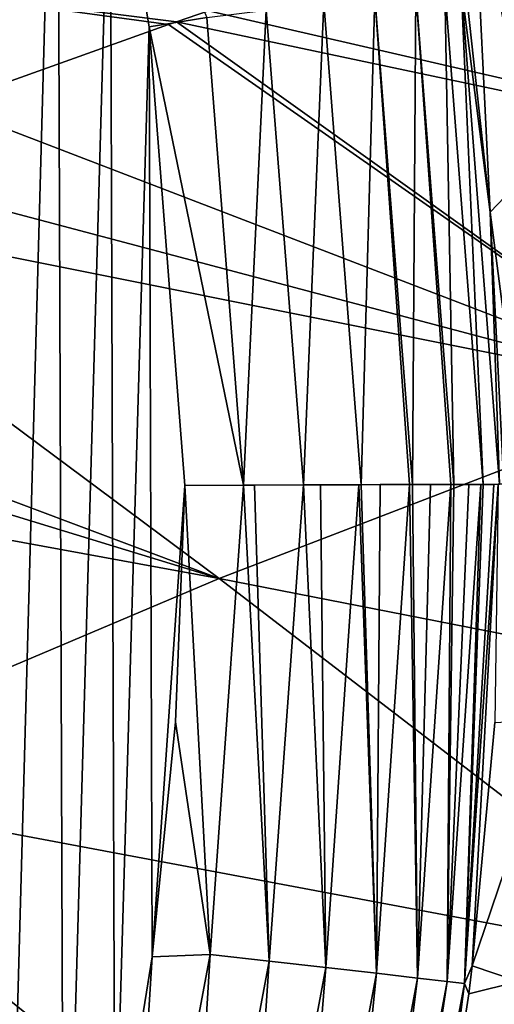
# Model space of a CAD drawing. Header units: metres. Extents: x -92 to 264, y -100 to 50.
# Tile 593 of 721: x 211.52 to 213, y 16.88 to 19.97. Entities that reach past the tile are written whole.
import ezdxf

# ---------------------------------------------------------------- set-up
doc = ezdxf.new("R2010")
doc.units = ezdxf.units.M
doc.layers.add('solid_21062050_01', color=7, linetype='CONTINUOUS')

msp = doc.modelspace()

# ---------------------------------------------------------------- linework, layer by layer
at = {"layer": 'solid_21062050_01'}
for points in [[(211.632751, 21.388247), (211.452682, 14.881063), (211.422836, 22.102753)], [(211.632751, 21.388247), (211.653748, 15.58381), (211.452682, 14.881063)], [(211.799011, 20.667049), (211.653748, 15.58381), (211.632751, 21.388247)], [(213.256195, 19.632574, 15.140671), (212.987045, 20.566973, 15.066374), (213.038315, 20.704514, 21.751024)], [(211.799011, 20.667049), (211.813324, 16.30117), (211.653748, 15.58381)], [(211.921143, 19.943533), (211.813324, 16.30117), (211.799011, 20.667049)], [(212.101715, 19.972231, 0.016851), (211.921143, 19.943533), (211.799011, 20.667049)], [(213.128418, 19.506557, 8.180632), (212.93985, 20.404139, 8.149432), (212.987045, 20.566973, 15.066374)], [(213.256195, 19.632574, 15.140671), (213.128418, 19.506557, 8.180632), (212.987045, 20.566973, 15.066374)], [(213.388123, 20.400036, 135.871414), (212.819534, 20.226831, 137.231049), (215.137238, 19.297022, 140.288544)], [(212.990768, 19.363132, 0.978758), (212.913925, 20.063807, 0.987476), (212.93985, 20.404139, 8.149432)], [(213.128418, 19.506557, 8.180632), (212.990768, 19.363132, 0.978758), (212.93985, 20.404139, 8.149432)], [(212.819534, 20.226831, 137.231049), (212.107803, 19.993824, 138.924545), (215.137238, 19.297022, 140.288544)], [(210.791656, 20.112957, 139.144852), (211.277161, 19.699059, 140.897568), (211.982117, 19.950815, 139.223083)], [(210.791656, 20.112957, 139.144852), (211.982117, 19.950815, 139.223083), (212.00679, 19.959307, 139.164459)], [(210.791656, 20.112957, 139.144852), (212.00679, 19.959307, 139.164459), (212.107803, 19.993824, 138.924545)], [(212.75766, 20.054857, 0.463465), (212.747299, 18.50967, 0.299715), (212.628571, 20.038853, 0.299665)], [(212.75766, 20.054857, 0.463465), (212.867615, 18.509882, 0.448497), (212.747299, 18.50967, 0.299715)], [(212.848541, 20.066072, 0.646536), (212.877014, 18.509888, 0.462968), (212.75766, 20.054857, 0.463465)], [(212.75766, 20.054857, 0.463465), (212.877014, 18.509888, 0.462968), (212.867615, 18.509882, 0.448497)], [(212.848541, 20.066072, 0.646536), (212.89917, 20.072447, 0.836088), (212.96846, 18.509899, 0.645367)], [(212.848541, 20.066072, 0.646536), (212.96846, 18.509899, 0.645367), (212.877014, 18.509888, 0.462968)], [(212.89917, 20.072447, 0.836088), (212.913925, 20.063807, 0.987476), (212.990768, 19.363132, 0.978758)], [(212.89917, 20.072447, 0.836088), (212.990768, 19.363132, 0.978758), (213.019623, 18.510288, 0.83424)], [(212.89917, 20.072447, 0.836088), (213.019623, 18.510288, 0.83424), (212.96846, 18.509899, 0.645367)], [(212.628571, 20.038853, 0.299665), (212.586472, 18.50901, 0.166849), (212.468536, 20.018711, 0.166511)], [(212.628571, 20.038853, 0.299665), (212.737885, 18.509644, 0.29024), (212.586472, 18.50901, 0.166849)], [(212.628571, 20.038853, 0.299665), (212.747299, 18.50967, 0.299715), (212.737885, 18.509644, 0.29024)], [(212.107803, 19.993824, 138.924545), (212.00679, 19.959307, 139.164459), (215.137238, 19.297022, 140.288544)], [(212.288712, 19.995899, 0.071481), (212.217331, 18.50717, 0.017063), (212.101715, 19.972231, 0.016851)], [(212.288712, 19.995899, 0.071481), (212.405685, 18.508076, 0.07188), (212.217331, 18.50717, 0.017063)], [(212.468536, 20.018711, 0.166511), (212.405685, 18.508076, 0.07188), (212.288712, 19.995899, 0.071481)], [(212.468536, 20.018711, 0.166511), (212.586472, 18.50901, 0.166849), (212.405685, 18.508076, 0.07188)], [(212.101715, 19.972231, 0.016851), (212.217331, 18.50717, 0.017063), (211.921143, 19.943533)], [(212.00679, 19.959307, 139.164459), (211.982117, 19.950815, 139.223083), (213.642624, 18.791883, 143.828415)], [(215.137238, 19.297022, 140.288544), (212.00679, 19.959307, 139.164459), (213.642624, 18.791883, 143.828415)], [(211.982117, 19.950815, 139.223083), (211.277161, 19.699059, 140.897568), (213.642624, 18.791883, 143.828415)], [(211.921143, 19.943533), (211.930298, 17.029812), (211.813324, 16.30117)], [(211.921143, 19.943533), (212.217331, 18.50717, 0.017063), (212.033371, 18.506527)], [(211.921143, 19.943533), (212.033371, 18.506527), (211.930298, 17.029812)], [(211.277161, 19.699059, 140.897568), (210.838074, 19.533772, 141.939102), (213.642624, 18.791883, 143.828415)], [(210.838074, 19.533772, 141.939102), (210.527679, 19.413582, 142.672562), (213.642624, 18.791883, 143.828415)], [(213.094772, 18.561316, 2.888283), (212.990768, 19.363132, 0.978758), (213.128418, 19.506557, 8.180632)], [(210.527679, 19.413582, 142.672562), (209.761627, 19.106625, 144.468277), (212.140778, 18.215357, 147.363312)], [(213.642624, 18.791883, 143.828415), (210.527679, 19.413582, 142.672562), (212.140778, 18.215357, 147.363312)], [(213.094772, 18.561316, 2.888283), (213.032883, 18.510378, 0.966256), (212.990768, 19.363132, 0.978758)], [(213.019623, 18.510288, 0.83424), (212.990768, 19.363132, 0.978758), (213.032883, 18.510378, 0.966256)], [(209.761627, 19.106625, 144.468277), (209.533722, 19.011999, 145.00174), (212.140778, 18.215357, 147.363312)], [(209.533722, 19.011999, 145.00174), (209.010086, 18.788221, 146.23085), (212.140778, 18.215357, 147.363312)], [(212.140778, 18.215357, 147.363312), (209.010086, 18.788221, 146.23085), (210.632507, 17.576675, 150.898621)], [(213.642624, 18.791883, 143.828415), (212.140778, 18.215357, 147.363312), (215.254562, 17.606464, 148.477646)], [(212.405685, 18.508076, 0.07188), (212.586472, 18.50901, 0.166849), (212.458679, 18.50835, 0.094929)], [(212.458679, 18.50835, 0.094929), (212.586472, 18.50901, 0.166849), (212.578583, 18.508972, 0.161666)], [(212.458679, 18.50835, 0.094929), (212.578583, 18.508972, 0.161666), (212.475113, 16.996321, 0.161324)], [(212.475113, 16.996321, 0.161324), (212.578583, 18.508972, 0.161666), (212.633865, 16.978119, 0.29021)], [(212.578583, 18.508972, 0.161666), (212.586472, 18.50901, 0.166849), (212.633865, 16.978119, 0.29021)], [(212.586472, 18.50901, 0.166849), (212.737885, 18.509644, 0.29024), (212.64566, 18.509289, 0.209313)], [(212.586472, 18.50901, 0.166849), (212.64566, 18.509289, 0.209313), (212.633865, 16.978119, 0.29021)], [(212.633865, 16.978119, 0.29021), (212.737885, 18.509644, 0.29024), (212.763107, 16.963072, 0.449018)], [(212.64566, 18.509289, 0.209313), (212.737885, 18.509644, 0.29024), (212.633865, 16.978119, 0.29021)], [(212.737885, 18.509644, 0.29024), (212.747299, 18.50967, 0.299715), (212.763107, 16.963072, 0.449018)], [(212.747299, 18.50967, 0.299715), (212.867615, 18.509882, 0.448497), (212.803177, 18.5098, 0.361639)], [(212.747299, 18.50967, 0.299715), (212.803177, 18.5098, 0.361639), (212.763107, 16.963072, 0.449018)], [(212.763107, 16.963072, 0.449018), (212.867615, 18.509882, 0.448497), (212.855835, 16.9522, 0.627105)], [(212.803177, 18.5098, 0.361639), (212.867615, 18.509882, 0.448497), (212.763107, 16.963072, 0.449018)], [(212.855835, 16.9522, 0.627105), (212.960876, 18.509893, 0.625977), (212.909851, 16.94599, 0.812403)], [(212.923767, 18.509888, 0.544657), (212.960876, 18.509893, 0.625977), (212.855835, 16.9522, 0.627105)], [(212.877014, 18.509888, 0.462968), (212.923767, 18.509888, 0.544657), (212.855835, 16.9522, 0.627105)], [(212.867615, 18.509882, 0.448497), (212.877014, 18.509888, 0.462968), (212.855835, 16.9522, 0.627105)], [(212.877014, 18.509888, 0.462968), (212.96846, 18.509899, 0.645367), (212.923767, 18.509888, 0.544657)], [(212.909851, 16.94599, 0.812403), (213.015396, 18.510235, 0.810785), (212.934402, 17.001308, 0.978643)], [(213.001572, 18.510042, 0.749489), (213.015396, 18.510235, 0.810785), (212.909851, 16.94599, 0.812403)], [(212.96846, 18.509899, 0.645367), (213.001572, 18.510042, 0.749489), (212.909851, 16.94599, 0.812403)], [(212.960876, 18.509893, 0.625977), (212.96846, 18.509899, 0.645367), (212.909851, 16.94599, 0.812403)], [(212.923767, 18.509888, 0.544657), (212.96846, 18.509899, 0.645367), (212.960876, 18.509893, 0.625977)], [(213.015396, 18.510235, 0.810785), (213.005585, 17.764244, 0.973029), (212.934402, 17.001308, 0.978643)], [(212.96846, 18.509899, 0.645367), (213.019623, 18.510288, 0.83424), (213.001572, 18.510042, 0.749489)], [(213.001572, 18.510042, 0.749489), (213.019623, 18.510288, 0.83424), (213.015396, 18.510235, 0.810785)], [(211.930298, 17.029812), (212.033371, 18.506527), (212.003799, 17.766027)], [(212.003799, 17.766027), (212.033371, 18.506527), (212.113022, 17.037561, 0.016375)], [(212.033371, 18.506527), (212.217331, 18.50717, 0.017063), (212.113022, 17.037561, 0.016375)], [(212.113022, 17.037561, 0.016375), (212.217331, 18.50717, 0.017063), (212.297485, 17.016527, 0.069336)], [(212.217331, 18.50717, 0.017063), (212.405685, 18.508076, 0.07188), (212.251251, 18.50732, 0.024018)], [(212.217331, 18.50717, 0.017063), (212.251251, 18.50732, 0.024018), (212.297485, 17.016527, 0.069336)], [(212.251251, 18.50732, 0.024018), (212.405685, 18.508076, 0.07188), (212.297485, 17.016527, 0.069336)], [(212.297485, 17.016527, 0.069336), (212.405685, 18.508076, 0.07188), (212.475113, 16.996321, 0.161324)], [(212.405685, 18.508076, 0.07188), (212.458679, 18.50835, 0.094929), (212.475113, 16.996321, 0.161324)], [(212.140778, 18.215357, 147.363312), (210.632507, 17.576675, 150.898621), (213.730576, 16.99568, 152.06311)], [(215.254562, 17.606464, 148.477646), (212.140778, 18.215357, 147.363312), (213.730576, 16.99568, 152.06311)], [(212.934402, 17.001308, 0.978643), (213.005585, 17.764244, 0.973029), (213.196747, 17.774878, 8.22648)], [(213.079758, 16.952467, 8.2278), (212.934402, 17.001308, 0.978643), (213.196747, 17.774878, 8.22648)], [(211.930298, 17.029812), (212.003799, 17.766027), (212.113022, 17.037561, 0.016375)], [(210.632507, 17.576675, 150.898621), (209.121109, 16.877897, 154.426788), (212.19841, 16.319326, 155.65538)], [(213.730576, 16.99568, 152.06311), (210.632507, 17.576675, 150.898621), (212.19841, 16.319326, 155.65538)], [(211.813324, 16.30117), (211.930298, 17.029812), (211.84108, 15.589644, 0.016375)], [(211.84108, 15.589644, 0.016375), (212.113022, 17.037561, 0.016375), (212.021744, 15.546876, 0.069336)], [(211.930298, 17.029812), (212.113022, 17.037561, 0.016375), (211.84108, 15.589644, 0.016375)], [(212.113022, 17.037561, 0.016375), (212.297485, 17.016527, 0.069336), (212.021744, 15.546876, 0.069336)], [(212.021744, 15.546876, 0.069336), (212.297485, 17.016527, 0.069336), (212.195709, 15.505737, 0.161324)], [(212.297485, 17.016527, 0.069336), (212.475113, 16.996321, 0.161324), (212.195709, 15.505737, 0.161324)], [(212.909851, 16.94599, 0.812403), (212.934402, 17.001308, 0.978643), (212.923492, 16.914351, 0.979204)], [(212.923492, 16.914351, 0.979204), (212.934402, 17.001308, 0.978643), (213.079758, 16.952467, 8.2278)], [(212.195709, 15.505737, 0.161324), (212.475113, 16.996321, 0.161324), (212.351181, 15.468842, 0.29021)], [(213.730576, 16.99568, 152.06311), (212.19841, 16.319326, 155.65538), (215.261887, 15.714342, 156.864914)], [(212.475113, 16.996321, 0.161324), (212.633865, 16.978119, 0.29021), (212.351181, 15.468842, 0.29021)], [(212.351181, 15.468842, 0.29021), (212.633865, 16.978119, 0.29021), (212.477737, 15.438595, 0.449018)], [(212.633865, 16.978119, 0.29021), (212.763107, 16.963072, 0.449018), (212.477737, 15.438595, 0.449018)], [(212.477737, 15.438595, 0.449018), (212.763107, 16.963072, 0.449018), (212.568512, 15.416824, 0.627105)], [(212.763107, 16.963072, 0.449018), (212.855835, 16.9522, 0.627105), (212.568512, 15.416824, 0.627105)], [(212.568512, 15.416824, 0.627105), (212.855835, 16.9522, 0.627105), (212.621414, 15.404255, 0.812403)], [(212.855835, 16.9522, 0.627105), (212.909851, 16.94599, 0.812403), (212.621414, 15.404255, 0.812403)], [(212.621414, 15.404255, 0.812403), (212.909851, 16.94599, 0.812403), (212.662415, 15.497427, 0.986368)], [(212.909851, 16.94599, 0.812403), (212.819794, 16.24441, 0.98304), (212.662415, 15.497427, 0.986368)], [(212.819794, 16.24441, 0.98304), (212.923492, 16.914351, 0.979204), (213.079758, 16.952467, 8.2278)], [(212.922913, 16.146597, 8.227383), (212.819794, 16.24441, 0.98304), (213.079758, 16.952467, 8.2278)], [(212.909851, 16.94599, 0.812403), (212.923492, 16.914351, 0.979204), (212.819794, 16.24441, 0.98304)], [(212.922913, 16.146597, 8.227383), (213.079758, 16.952467, 8.2278), (213.213043, 16.917624, 15.159329)], [(213.018875, 16.068888, 15.153789), (212.922913, 16.146597, 8.227383), (213.213043, 16.917624, 15.159329)]]:
    msp.add_3dface(points, dxfattribs=at)

doc.saveas('drawing.dxf')
